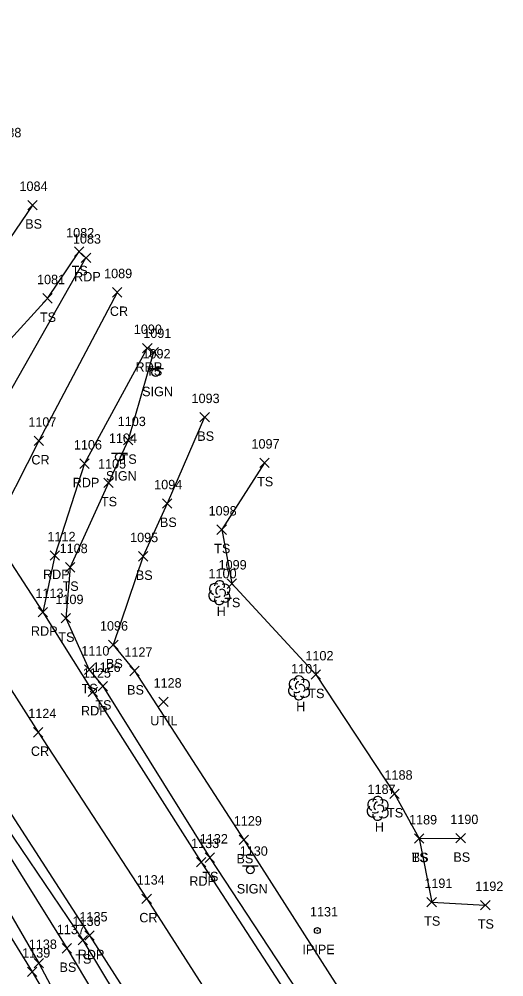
# Model space of a CAD drawing. Extents: x 1505656 to 1508446, y 700805 to 703031.
# Drawn here: x 1505991.2 to 1506093.9, y 702612 to 702815 of the extents above; entities that cross this region are included whole.
import ezdxf

# ---------------------------------------------------------------- set-up
doc = ezdxf.new("R2010")
doc.units = 0
for name, color, linetype in [('L_A', 7, 'Continuous'), ('L_I', 7, 'Continuous'), ('L_TIC', 7, 'Continuous'), ('LELB', 7, 'Continuous'), ('LTD', 7, 'Continuous'), ('M_A', 7, 'Continuous'), ('M_I', 7, 'Continuous'), ('MPIP', 7, 'Continuous'), ('P_A', 7, 'Continuous'), ('P_I', 7, 'Continuous'), ('P_TIC', 7, 'Continuous'), ('PET', 7, 'Continuous'), ('PRC', 7, 'Continuous'), ('S_A', 7, 'Continuous'), ('S_I', 7, 'Continuous'), ('SSGN', 7, 'Continuous'), ('U_A', 7, 'Continuous'), ('U_I', 7, 'Continuous'), ('UDEFAULT', 7, 'Continuous')]:
    doc.layers.add(name, color=color, linetype=linetype)

msp = doc.modelspace()

# ---------------------------------------------------------------- linework, layer by layer
at = {"layer": 'L_TIC'}
for points in [[(1505992.99, 702774.58), (1505994.99, 702776.58)], [(1505994.99, 702774.58), (1505992.99, 702776.58)], [(1506002.88, 702764.71), (1506004.88, 702766.71)], [(1506004.88, 702764.71), (1506002.88, 702766.71)], [(1505996.14, 702754.81), (1505998.14, 702756.81)], [(1505998.14, 702754.81), (1505996.14, 702756.81)], [(1506018.66, 702743.41), (1506020.66, 702745.41)], [(1506020.66, 702743.41), (1506018.66, 702745.41)], [(1506029.47, 702729.6), (1506031.47, 702731.6)], [(1506031.47, 702729.6), (1506029.47, 702731.6)], [(1506013.25, 702724.73), (1506015.25, 702726.73)], [(1506015.25, 702724.73), (1506013.25, 702726.73)], [(1506042.18, 702719.96), (1506044.18, 702721.96)], [(1506044.18, 702719.96), (1506042.18, 702721.96)], [(1506009.08, 702715.72), (1506011.08, 702717.72)], [(1506011.08, 702715.72), (1506009.08, 702717.72)], [(1506021.55, 702711.33), (1506023.55, 702713.33)], [(1506023.55, 702711.33), (1506021.55, 702713.33)], [(1506033.08, 702705.77), (1506035.08, 702707.77)], [(1506035.08, 702705.77), (1506033.08, 702707.77)], [(1506016.44, 702700.12), (1506018.44, 702702.12)], [(1506018.44, 702700.12), (1506016.44, 702702.12)], [(1506000.94, 702697.79), (1506002.94, 702699.79)], [(1506002.94, 702697.79), (1506000.94, 702699.79)], [(1506035.21, 702694.32), (1506037.21, 702696.32)], [(1506037.21, 702694.32), (1506035.21, 702696.32)], [(1506000.05, 702686.99), (1506002.05, 702688.99)], [(1506002.05, 702686.99), (1506000.05, 702688.99)], [(1506010.11, 702681.37), (1506012.11, 702683.37)], [(1506012.11, 702681.37), (1506010.11, 702683.37)], [(1506004.97, 702676.08), (1506006.97, 702678.08)], [(1506006.97, 702676.08), (1506004.97, 702678.08)], [(1506014.59, 702675.81), (1506016.59, 702677.81)], [(1506016.59, 702675.81), (1506014.59, 702677.81)], [(1506053.04, 702675.05), (1506055.04, 702677.05)], [(1506055.04, 702675.05), (1506053.04, 702677.05)], [(1506007.89, 702672.61), (1506009.89, 702674.61)], [(1506009.89, 702672.61), (1506007.89, 702674.61)], [(1506069.73, 702649.76), (1506071.73, 702651.76)], [(1506071.73, 702649.76), (1506069.73, 702651.76)], [(1506037.78, 702640.03), (1506039.78, 702642.03)], [(1506039.78, 702640.03), (1506037.78, 702642.03)], [(1506074.93, 702640.28), (1506076.93, 702642.28)], [(1506076.93, 702640.28), (1506074.93, 702642.28)], [(1506074.93, 702640.28), (1506076.93, 702642.28)], [(1506076.93, 702640.28), (1506074.93, 702642.28)], [(1506083.75, 702640.35), (1506085.75, 702642.35)], [(1506085.75, 702640.35), (1506083.75, 702642.35)], [(1506030.56, 702636.23), (1506032.56, 702638.23)], [(1506032.56, 702636.23), (1506030.56, 702638.23)], [(1506077.6, 702626.8), (1506079.6, 702628.8)], [(1506079.6, 702626.8), (1506077.6, 702628.8)], [(1506088.96, 702626.17), (1506090.96, 702628.17)], [(1506090.96, 702626.17), (1506088.96, 702628.17)], [(1506003.64, 702618.76), (1506005.64, 702620.76)], [(1506005.64, 702618.76), (1506003.64, 702620.76)], [(1506000.26, 702617.01), (1506002.26, 702619.01)], [(1506002.26, 702617.01), (1506000.26, 702619.01)], [(1505992.92, 702612.03), (1505994.92, 702614.03)], [(1505994.92, 702612.03), (1505992.92, 702614.03)], [(1505994.33, 702613.87), (1505996.33, 702615.87)], [(1505996.33, 702613.87), (1505994.33, 702615.87)]]:
    msp.add_lwpolyline(points, dxfattribs=at)
at = {"layer": 'LELB'}
for points in [[(1505916, 702815), (1505932.98, 702789.89), (1505946.69, 702771.63), (1505965.23, 702742.21), (1505972.12, 702739.71), (1505978.42, 702740.09), (1505987.89, 702745.57), (1505997.14, 702755.81), (1506003.88, 702765.71)], [(1505888.84, 702797.2), (1505917.29, 702754.14), (1505942.51, 702714.65), (1505957.65, 702692.08), (1505965, 702681.31), (1505980.19, 702655.75), (1506004.64, 702619.76), (1506029.81, 702578), (1506055.9, 702538.8), (1506082.14, 702498.28), (1506108.75, 702458.73), (1506128.21, 702428.17), (1506156.87, 702386.69)], [(1505885.45, 702794.65), (1505913.56, 702751.77), (1505939.35, 702712.14), (1505945.78, 702700.11), (1505950.48, 702694.03), (1505958.14, 702682.54), (1505978.5, 702654.42), (1506001.26, 702618.01), (1506026.52, 702575.59), (1506051.55, 702536), (1506079.18, 702496.19), (1506104.14, 702456.03), (1506124.24, 702425.39), (1506152.71, 702384.68), (1506174.71, 702343.13), (1506181.05, 702317.33)], [(1505993.99, 702775.58), (1505982.99, 702759.42), (1505971.33, 702753.46)], [(1506019.66, 702744.41), (1506014.25, 702725.73), (1506010.08, 702716.72), (1506001.94, 702698.79), (1506001.05, 702687.99), (1506005.97, 702677.08), (1506008.89, 702673.61), (1506031.56, 702637.23), (1506058.09, 702596.83), (1506072.34, 702574.63), (1506083.2, 702558.05), (1506101.38, 702530.91), (1506109.1, 702528.62), (1506120.39, 702535.54), (1506135.27, 702550.57), (1506147.77, 702560.93)], [(1506030.47, 702730.6), (1506022.55, 702712.33), (1506017.44, 702701.12), (1506011.11, 702682.37), (1506015.59, 702676.81), (1506038.78, 702641.03), (1506064, 702601.5), (1506078.12, 702578.84), (1506088.85, 702561.9), (1506105.1, 702535.85), (1506114.49, 702537.69), (1506120.39, 702535.54)], [(1506043.18, 702720.96), (1506034.08, 702706.77), (1506036.21, 702695.32), (1506054.04, 702676.05), (1506070.73, 702650.76), (1506075.93, 702641.28), (1506078.6, 702627.8), (1506089.96, 702627.17)], [(1505953.61, 702677.86), (1505973.76, 702651.96), (1505995.33, 702614.87), (1506019.03, 702570.12), (1506044.06, 702531.66), (1506069.81, 702489.17), (1506093.59, 702448.31)], [(1505950.64, 702676.84), (1505971.25, 702649.69), (1505993.92, 702613.03), (1506019.03, 702570.12)], [(1506075.93, 702641.28), (1506084.75, 702641.35)]]:
    msp.add_lwpolyline(points, dxfattribs=at)
at = {"layer": 'LTD'}
for p, q in [((1506033.59, 702693.46), (1506033.59, 702693.46)), ((1506033.59, 702693.46), (1506033.59, 702693.46)), ((1506050.44, 702673.28), (1506050.44, 702673.28)), ((1506050.44, 702673.28), (1506050.44, 702673.28)), ((1506067.13, 702647.74), (1506067.13, 702647.74)), ((1506067.13, 702647.74), (1506067.13, 702647.74))]:
    msp.add_line(p, q, dxfattribs=at)
for centre in [(1506033.63, 702694.9), (1506050.49, 702674.71), (1506067.18, 702649.17)]:
    msp.add_arc(centre, 1.05, 335.5272, 180.9563, dxfattribs=at)
for centre, major_axis, ratio, start_param, end_param in [((1506032.79, 702694.13), (1.21, -0.51), 0.895232, 1.570796, 4.712389), ((1506034.63, 702694.05), (-1.14, -0.48), 0.949671, 1.570796, 4.712389), ((1506032.5, 702692.76), (0.58, -1.04), 0.959034, 3.141593, 6.283185), ((1506033.38, 702693.92), (-0.208, -0.792), 0.645439, 3.141593, 6.283185), ((1506034.09, 702693.3), (-0.5, 0.667), 0.989748, 3.141593, 6.283185), ((1506034.59, 702692.63), (-1.09, 0.79), 0.841452, 1.570796, 4.712389), ((1506033.59, 702691.96), (0.26, 1.06), 0.942809, 1.570796, 4.712389), ((1506033.13, 702692.71), (-0.625, -0.083), 0.423636, 0, 3.141593), ((1506049.65, 702673.95), (1.21, -0.51), 0.895232, 1.570796, 4.712389), ((1506051.49, 702673.86), (-1.14, -0.48), 0.949671, 1.570796, 4.712389), ((1506049.36, 702672.57), (0.58, -1.04), 0.959034, 3.141593, 6.283185), ((1506050.24, 702673.74), (-0.208, -0.792), 0.645439, 3.141593, 6.283185), ((1506050.94, 702673.11), (-0.5, 0.667), 0.989748, 3.141593, 6.283185), ((1506051.44, 702672.45), (-1.09, 0.79), 0.841452, 1.570796, 4.712389), ((1506050.45, 702671.78), (0.26, 1.06), 0.942809, 1.570796, 4.712389), ((1506049.99, 702672.53), (-0.625, -0.083), 0.423636, 0, 3.141593), ((1506066.34, 702648.41), (1.21, -0.51), 0.895232, 1.570796, 4.712389), ((1506066.92, 702648.2), (-0.208, -0.792), 0.645439, 3.141593, 6.283185), ((1506067.63, 702647.57), (-0.5, 0.667), 0.989748, 3.141593, 6.283185), ((1506068.17, 702648.32), (-1.14, -0.48), 0.949671, 1.570796, 4.712389), ((1506066.05, 702647.03), (0.58, -1.04), 0.959034, 3.141593, 6.283185), ((1506067.13, 702646.24), (0.26, 1.06), 0.942809, 1.570796, 4.712389), ((1506066.67, 702646.99), (-0.625, -0.083), 0.423636, 0, 3.141593), ((1506068.13, 702646.91), (-1.09, 0.79), 0.841452, 1.570796, 4.712389)]:
    msp.add_ellipse(centre, major_axis=major_axis, ratio=ratio, start_param=start_param, end_param=end_param, dxfattribs=at)
at = {"layer": 'MPIP'}
for radius in [0.625, 0.0833]:
    msp.add_circle((1506054.36, 702621.77), radius, dxfattribs=at)
at = {"layer": 'P_TIC'}
for points in [[(1506004.31, 702763.41), (1506006.31, 702765.41)], [(1506006.31, 702763.41), (1506004.31, 702765.41)], [(1506010.94, 702756.08), (1506012.94, 702758.08)], [(1506012.94, 702756.08), (1506010.94, 702758.08)], [(1506017.32, 702744.26), (1506019.32, 702746.26)], [(1506019.32, 702744.26), (1506017.32, 702746.26)], [(1505994.3, 702724.59), (1505996.3, 702726.59)], [(1505996.3, 702724.59), (1505994.3, 702726.59)], [(1506004.01, 702719.76), (1506006.01, 702721.76)], [(1506006.01, 702719.76), (1506004.01, 702721.76)], [(1505997.72, 702700.3), (1505999.72, 702702.3)], [(1505999.72, 702700.3), (1505997.72, 702702.3)], [(1505995.17, 702688.28), (1505997.17, 702690.28)], [(1505997.17, 702688.28), (1505995.17, 702690.28)], [(1505995.17, 702688.28), (1505997.17, 702690.28)], [(1505997.17, 702688.28), (1505995.17, 702690.28)], [(1506005.77, 702671.38), (1506007.77, 702673.38)], [(1506007.77, 702671.38), (1506005.77, 702673.38)], [(1505994.2, 702662.81), (1505996.2, 702664.81)], [(1505996.2, 702662.81), (1505994.2, 702664.81)], [(1506028.73, 702635.26), (1506030.73, 702637.26)], [(1506030.73, 702635.26), (1506028.73, 702637.26)], [(1506017.19, 702627.52), (1506019.19, 702629.52)], [(1506019.19, 702627.52), (1506017.19, 702629.52)], [(1506005.07, 702619.71), (1506007.07, 702621.71)], [(1506007.07, 702619.71), (1506005.07, 702621.71)]]:
    msp.add_lwpolyline(points, dxfattribs=at)
at = {"layer": 'PET'}
for points in [[(1505914.41, 702813.83), (1505943.62, 702769.65), (1505962.65, 702740.51), (1505971.72, 702727.57), (1505985.32, 702705.99), (1505996.17, 702689.28), (1506006.77, 702672.38), (1506029.73, 702636.26), (1506056.05, 702595.75), (1506081.24, 702556.8), (1506101.78, 702524.88), (1506130.58, 702481.67), (1506154.01, 702445.48), (1506182.07, 702402.59)], [(1505890.19, 702798.37), (1505918.92, 702754.94), (1505944.26, 702715.7), (1505966.33, 702682.53), (1505982.34, 702657.41), (1506006.07, 702620.71), (1506032.58, 702579.36), (1506058.09, 702540.51), (1506084.48, 702499.7), (1506110.28, 702460.88), (1506130.92, 702429.84), (1506158.6, 702387.92)], [(1505971.72, 702727.57), (1505977.89, 702726.42), (1505983.68, 702728.21), (1505987.52, 702733.09), (1506005.31, 702764.41)], [(1506018.32, 702745.26), (1506005.01, 702720.76), (1505998.72, 702701.3), (1505996.17, 702689.28)]]:
    msp.add_lwpolyline(points, dxfattribs=at)
at = {"layer": 'PRC'}
for points in [[(1505902.33, 702805.99), (1505931.23, 702762.43), (1505956.09, 702723.5), (1505978.1, 702690.52), (1505995.2, 702663.81), (1506018.19, 702628.52), (1506044.6, 702587.36), (1506069.84, 702548.43), (1506089.71, 702518.24), (1506122.55, 702467.5), (1506142.57, 702437.63), (1506170.3, 702395.03)], [(1506011.94, 702757.08), (1505995.3, 702725.59), (1505985.32, 702705.99)]]:
    msp.add_lwpolyline(points, dxfattribs=at)
at = {"layer": 'SSGN'}
for p, q in [((1506018.44, 702740.92), (1506021.77, 702740.92)), ((1506020.08, 702740.08), (1506020.08, 702740.08)), ((1506010.75, 702723.02), (1506014.09, 702723.02)), ((1506012.4, 702722.19), (1506012.4, 702722.19)), ((1506038.5, 702635.5), (1506041.83, 702635.5)), ((1506040.15, 702634.66), (1506040.15, 702634.66))]:
    msp.add_line(p, q, dxfattribs=at)
for centre in [(1506020.08, 702740.08), (1506012.4, 702722.19), (1506040.15, 702634.66)]:
    msp.add_circle(centre, 0.833, dxfattribs=at)
at = {"layer": 'UDEFAULT'}
for points in [[(1506020.77, 702669.28), (1506022.77, 702671.28)], [(1506022.77, 702669.28), (1506020.77, 702671.28)]]:
    msp.add_lwpolyline(points, dxfattribs=at)

# ---------------------------------------------------------------- texts
at = {"layer": 'L_A'}
for s, p in [('BS', (1505992.43, 702770.58)), ('TS', (1506002.29, 702760.71)), ('TS', (1505995.55, 702750.81)), ('TS', (1506018.07, 702739.41)), ('BS', (1506028.91, 702725.6)), ('TS', (1506012.66, 702720.73)), ('TS', (1506041.59, 702715.96)), ('TS', (1506008.49, 702711.72)), ('BS', (1506020.99, 702707.33)), ('TS', (1506032.49, 702701.77)), ('BS', (1506015.88, 702696.12)), ('TS', (1506000.35, 702693.79)), ('TS', (1506034.62, 702690.32)), ('H', (1506033.02, 702688.46)), ('TS', (1505999.46, 702682.99)), ('BS', (1506009.55, 702677.37)), ('TS', (1506004.38, 702672.08)), ('BS', (1506014.03, 702671.81)), ('TS', (1506052.45, 702671.05)), ('TS', (1506007.3, 702668.61)), ('H', (1506049.88, 702668.28)), ('TS', (1506069.14, 702645.76)), ('H', (1506066.56, 702642.74)), ('TS', (1506074.34, 702636.28)), ('BS', (1506074.37, 702636.28)), ('BS', (1506083.19, 702636.35)), ('BS', (1506037.22, 702636.03)), ('TS', (1506029.97, 702632.23)), ('TS', (1506077.01, 702622.8)), ('TS', (1506088.37, 702622.17)), ('TS', (1506003.05, 702614.76)), ('BS', (1505999.7, 702613.01))]:
    msp.add_text(s, height=2, dxfattribs=at).set_placement(p)
at = {"layer": 'L_I'}
for s, p in [('1088', (1505985.67, 702789.95)), ('1084', (1505991.22, 702778.58)), ('1082', (1506001.11, 702768.71)), ('1081', (1505994.94, 702758.81)), ('1091', (1506017.46, 702747.41)), ('1093', (1506027.69, 702733.6)), ('1103', (1506012.05, 702728.73)), ('1097', (1506040.4, 702723.96)), ('1105', (1506007.87, 702719.72)), ('1094', (1506019.77, 702715.33)), ('1098', (1506031.31, 702709.77)), ('1095', (1506014.67, 702704.12)), ('1108', (1505999.73, 702701.79)), ('1099', (1506033.43, 702698.32)), ('1100', (1506031.29, 702696.46)), ('1109', (1505998.84, 702690.99)), ('1096', (1506008.28, 702685.37)), ('1110', (1506004.33, 702680.08)), ('1127', (1506013.46, 702679.81)), ('1102', (1506051.83, 702679.05)), ('1126', (1506006.71, 702676.61)), ('1101', (1506048.81, 702676.28)), ('1188', (1506068.6, 702653.76)), ('1187', (1506065, 702650.74)), ('1129', (1506036.65, 702644.03)), ('1189', (1506073.8, 702644.28)), ('1189', (1506073.8, 702644.28)), ('1190', (1506082.54, 702644.35)), ('1132', (1506029.44, 702640.23)), ('1191', (1506077.04, 702630.8)), ('1192', (1506087.84, 702630.17)), ('1136', (1506002.46, 702622.76)), ('1137', (1505999.14, 702621.01)), ('1139', (1505991.79, 702616.03)), ('1138', (1505993.2, 702617.87))]:
    msp.add_text(s, height=2, dxfattribs=at).set_placement(p)
at = {"layer": 'M_A'}
msp.add_text('IPIPE', height=2, dxfattribs=at).set_placement((1506051.2, 702616.77))
at = {"layer": 'M_I'}
msp.add_text('1131', height=2, dxfattribs=at).set_placement((1506052.8, 702624.77))
at = {"layer": 'P_A'}
for s, p in [('RDP', (1506002.8, 702759.41)), ('CR', (1506010.38, 702752.08)), ('RDP', (1506015.81, 702740.26)), ('CR', (1505993.74, 702720.59)), ('RDP', (1506002.5, 702715.76)), ('RDP', (1505996.2, 702696.3)), ('RDP', (1505993.65, 702684.28)), ('RDP', (1505993.65, 702684.28)), ('RDP', (1506004.26, 702667.38)), ('CR', (1505993.64, 702658.81)), ('RDP', (1506027.22, 702631.26)), ('CR', (1506016.62, 702623.52)), ('RDP', (1506003.56, 702615.71))]:
    msp.add_text(s, height=2, dxfattribs=at).set_placement(p)
at = {"layer": 'P_I'}
for s, p in [('1083', (1506002.54, 702767.41)), ('1089', (1506009.16, 702760.08)), ('1090', (1506015.46, 702748.26)), ('1107', (1505993.1, 702728.59)), ('1106', (1506002.75, 702723.76)), ('1112', (1505997.16, 702704.3)), ('1113', (1505994.61, 702692.28)), ('1113', (1505994.61, 702692.28)), ('1125', (1506004.65, 702675.38)), ('1124', (1505993.08, 702666.81)), ('1133', (1506027.6, 702639.26)), ('1134', (1506016.06, 702631.52)), ('1135', (1506003.94, 702623.71))]:
    msp.add_text(s, height=2, dxfattribs=at).set_placement(p)
at = {"layer": 'S_A'}
for p in [(1506017.22, 702735.06), (1506009.54, 702717.17), (1506037.28, 702629.64)]:
    msp.add_text('SIGN', height=2, dxfattribs=at).set_placement(p)
at = {"layer": 'S_I'}
for s, p in [('1092', (1506017.29, 702743.06)), ('1104', (1506010.18, 702725.17)), ('1130', (1506037.91, 702637.64))]:
    msp.add_text(s, height=2, dxfattribs=at).set_placement(p)
at = {"layer": 'U_A'}
msp.add_text('UTIL', height=2, dxfattribs=at).set_placement((1506018.93, 702665.28))
at = {"layer": 'U_I'}
msp.add_text('1128', height=2, dxfattribs=at).set_placement((1506019.64, 702673.28))

doc.saveas('drawing.dxf')
